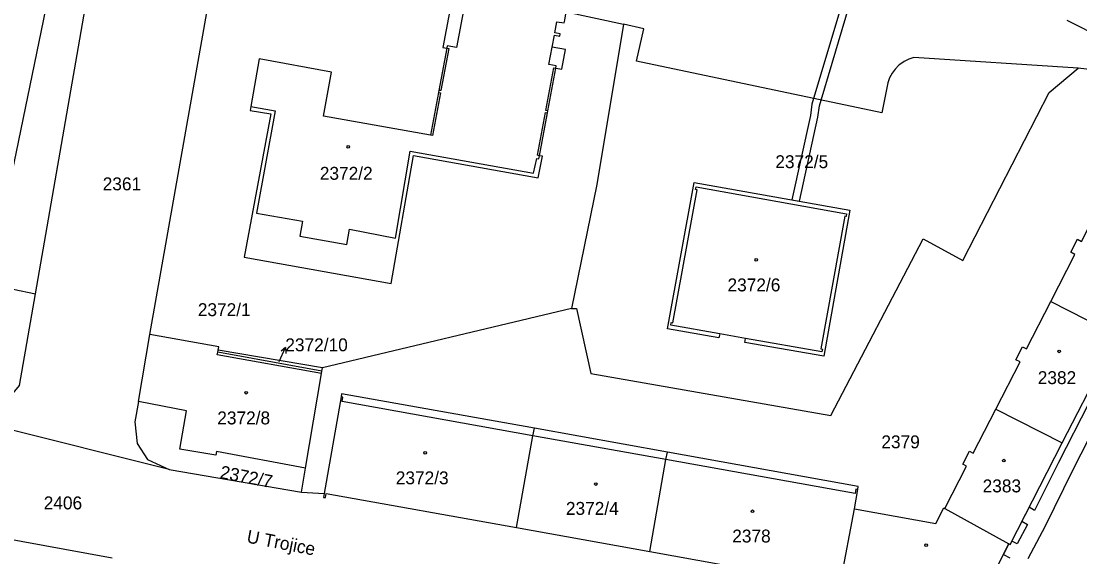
# Model space of a CAD drawing. Extents: x -756746 to -753363, y -1166406 to -1161727.
# Drawn here: x -755962.9 to -755823.6, y -1164740.9 to -1164670.3 of the extents above; entities that cross this region are included whole.
import ezdxf

# ---------------------------------------------------------------- set-up
doc = ezdxf.new("R2010")
doc.units = 0
for name, color, linetype in [('Hranice parcel', 7, 'Continuous'), ('Parcelní čísla', 7, 'Continuous'), ('Pop  PČ popisy', 7, 'Continuous'), ('Vnitřní kresba', 7, 'Continuous'), ('Věcná břemena k části', 7, 'Continuous'), ('Značky budov', 7, 'Continuous')]:
    doc.layers.add(name, color=color, linetype=linetype)

msp = doc.modelspace()

# ---------------------------------------------------------------- linework, layer by layer
at = {"layer": 'Hranice parcel'}
for p, q in [((-755945.95, -1164711.62), (-755937.73, -1164665.06)), ((-755825.34, -1164670.24), (-755811.54, -1164677.22)), ((-755823.84, -1164676.53), (-755845.46, -1164675.14)), ((-755827.42, -1164707.24), (-755818.69, -1164711.71)), ((-755890.5, -1164708.17), (-755923.26, -1164716)), ((-755947.46, -1164720.42), (-755945.95, -1164711.62)), ((-755825.94, -1164725.87), (-755818.69, -1164711.71)), ((-755923.26, -1164716), (-755936.98, -1164713.68)), ((-755923.33, -1164716.42), (-755923.26, -1164716)), ((-755834.67, -1164721.43), (-755825.94, -1164725.87)), ((-755943.42, -1164729.39), (-755969.5, -1164722.83)), ((-755877.85, -1164727.09), (-755895.37, -1164723.95)), ((-755943.42, -1164729.39), (-755926.03, -1164732.34)), ((-755926.03, -1164732.34), (-755925.5, -1164729.2)), ((-755926.03, -1164732.34), (-755923.02, -1164732.51)), ((-755855.19, -1164744.66), (-755853.26, -1164734.57)), ((-755841.39, -1164734.5), (-755832.95, -1164739.17)), ((-755897.71, -1164737.02), (-755880.19, -1164740.17)), ((-755950.9, -1164741.05), (-755966.59, -1164738.18)), ((-755837.91, -1164748.96), (-755832.95, -1164739.17))]:
    msp.add_line(p, q, dxfattribs=at)
for points in [[(-755974.92, -1164654.03), (-755984.54, -1164701.33), (-755960.99, -1164706.24)], [(-755972.08, -1164680.57), (-755969.64, -1164668.79), (-755970, -1164668.72), (-755969.38, -1164665.71), (-755969.02, -1164665.79), (-755967.11, -1164656.58), (-755957.57, -1164658.54), (-755965.05, -1164694.78), (-755968.13, -1164694.14), (-755968.5, -1164695.89), (-755974.99, -1164694.59), (-755974.6, -1164692.78), (-755972.7, -1164683.59), (-755973.04, -1164683.52), (-755972.42, -1164680.5), (-755972.08, -1164680.57)], [(-755960.99, -1164706.24), (-755952.95, -1164659.8), (-755953.13, -1164659.02), (-755953.71, -1164658.64)], [(-755906.24, -1164667.5), (-755907.41, -1164673.81), (-755906.89, -1164673.91), (-755907.93, -1164679.46), (-755907.99, -1164679.76), (-755909.03, -1164685.34), (-755923.11, -1164682.84), (-755922.05, -1164677.06), (-755931.6, -1164675.29), (-755932.67, -1164681.6), (-755932.75, -1164682.09), (-755930.06, -1164682.57), (-755933.57, -1164701.4), (-755914.22, -1164704.87), (-755911.29, -1164688.05), (-755894.89, -1164690.97), (-755894.3, -1164688.13), (-755894.72, -1164688.06), (-755893.67, -1164682.44), (-755893.61, -1164682.14), (-755892.57, -1164676.54), (-755891.77, -1164676.69), (-755891.29, -1164674.09), (-755893.03, -1164673.76), (-755892.74, -1164672.19), (-755892.04, -1164672.32), (-755891.98, -1164672.01), (-755892.68, -1164671.88), (-755892.41, -1164670.42), (-755891.45, -1164670.59), (-755891.38, -1164670.2)], [(-755891.38, -1164670.2), (-755891.2, -1164669.14), (-755883.65, -1164670.73)], [(-755883.65, -1164670.73), (-755887.14, -1164691.86), (-755890.5, -1164708.17)], [(-755848.89, -1164678.46), (-755849.68, -1164682.43), (-755881.96, -1164675.63), (-755880.96, -1164671.37), (-755883.65, -1164670.73)], [(-755845.46, -1164675.14), (-755846.12, -1164675.36), (-755846.73, -1164675.66), (-755847.3, -1164676.06), (-755847.42, -1164676.16), (-755847.91, -1164676.65), (-755848.33, -1164677.2), (-755848.65, -1164677.81), (-755848.89, -1164678.46)], [(-755890.5, -1164708.17), (-755889.83, -1164708.16), (-755887.93, -1164716.74), (-755856.38, -1164722.26), (-755844.25, -1164699.01), (-755839.01, -1164701.84), (-755827.67, -1164679.75), (-755823.84, -1164676.53)], [(-755813.36, -1164680.79), (-755820.9, -1164676.88), (-755823.84, -1164676.53)], [(-755871.09, -1164712.04), (-755877.87, -1164710.85), (-755874.34, -1164691.58), (-755853.86, -1164695.23), (-755857.3, -1164714.47), (-755867.69, -1164712.64), (-755867.59, -1164712.11), (-755871, -1164711.51), (-755871.09, -1164712.04)], [(-755827.42, -1164707.24), (-755824.26, -1164701.05), (-755824.81, -1164700.76), (-755823.94, -1164699.06), (-755823.39, -1164699.34), (-755820.04, -1164692.79), (-755819.48, -1164693.1)], [(-755969.5, -1164722.83), (-755966.6, -1164722.46), (-755963.11, -1164718.3), (-755960.99, -1164706.24)], [(-755834.67, -1164721.43), (-755831.49, -1164715.2), (-755832.03, -1164714.92), (-755831.16, -1164713.22), (-755830.62, -1164713.5), (-755827.42, -1164707.24)], [(-755936.98, -1164713.68), (-755936.89, -1164713.23), (-755945.95, -1164711.62)], [(-755923.33, -1164716.42), (-755937.03, -1164713.94), (-755936.98, -1164713.68)], [(-755925.5, -1164729.2), (-755923.39, -1164716.74), (-755923.33, -1164716.42)], [(-755895.37, -1164723.95), (-755920.73, -1164719.4), (-755920.8, -1164719.82), (-755923.02, -1164732.51)], [(-755947.46, -1164720.42), (-755947.92, -1164723.11), (-755947.63, -1164725.93), (-755946.25, -1164728.04), (-755943.42, -1164729.39)], [(-755925.5, -1164729.2), (-755937.2, -1164727.01), (-755937.27, -1164727.48), (-755942.03, -1164726.7), (-755941.12, -1164721.64), (-755947.46, -1164720.42)], [(-755841.39, -1164734.5), (-755838.53, -1164728.93), (-755839, -1164728.69), (-755838.12, -1164726.97), (-755837.65, -1164727.22), (-755834.67, -1164721.43)], [(-755897.71, -1164737.02), (-755895.6, -1164724.92), (-755895.37, -1164723.95)], [(-755832.95, -1164739.17), (-755832.81, -1164739.24), (-755825.94, -1164725.87)], [(-755880.19, -1164740.17), (-755878.08, -1164728.05), (-755877.85, -1164727.09)], [(-755853.26, -1164734.57), (-755852.84, -1164732), (-755852.77, -1164731.59), (-755877.85, -1164727.09)], [(-755923.02, -1164732.51), (-755923.12, -1164733.06), (-755922.86, -1164733.07), (-755922.77, -1164732.51), (-755897.71, -1164737.02)], [(-755853.26, -1164734.57), (-755842.57, -1164736.46), (-755841.52, -1164734.43), (-755841.39, -1164734.5)], [(-755880.19, -1164740.17), (-755855.43, -1164744.63), (-755855.53, -1164745.18), (-755855.29, -1164745.22), (-755855.19, -1164744.66)]]:
    msp.add_lwpolyline(points, dxfattribs=at)
at = {"layer": 'Pop  PČ popisy'}
for p, q in [((-755928.94, -1164715.17), (-755928.12, -1164713.33)), ((-755928.12, -1164713.33), (-755928.7, -1164713.81)), ((-755928.12, -1164713.33), (-755928.09, -1164714.08))]:
    msp.add_line(p, q, dxfattribs=at)
at = {"layer": 'Vnitřní kresba'}
for p, q in [((-755904.58, -1164668.25), (-755905.62, -1164673.83)), ((-755906.65, -1164673.95), (-755907.68, -1164679.5)), ((-755906.83, -1164673.6), (-755906.89, -1164673.91)), ((-755906.89, -1164673.91), (-755906.65, -1164673.95)), ((-755905.62, -1164673.83), (-755906.83, -1164673.6)), ((-755893.47, -1164676.06), (-755893.03, -1164673.76)), ((-755893.87, -1164682.1), (-755892.82, -1164676.49)), ((-755892.51, -1164676.24), (-755893.47, -1164676.06)), ((-755892.82, -1164676.49), (-755892.57, -1164676.54)), ((-755892.57, -1164676.54), (-755892.51, -1164676.24)), ((-755907.68, -1164679.5), (-755907.93, -1164679.46)), ((-755907.74, -1164679.8), (-755908.78, -1164685.39)), ((-755907.99, -1164679.76), (-755907.74, -1164679.8)), ((-755932.67, -1164681.6), (-755929.48, -1164682.17)), ((-755929.48, -1164682.17), (-755931.91, -1164695.62)), ((-755894.97, -1164688.01), (-755893.92, -1164682.39)), ((-755893.92, -1164682.39), (-755893.67, -1164682.44)), ((-755893.61, -1164682.14), (-755893.87, -1164682.1)), ((-755908.78, -1164685.39), (-755909.03, -1164685.34)), ((-755913.66, -1164698.92), (-755911.7, -1164687.47)), ((-755911.7, -1164687.47), (-755895.47, -1164690.36)), ((-755894.72, -1164688.06), (-755894.97, -1164688.01)), ((-755895.47, -1164690.36), (-755895.06, -1164688.44)), ((-755895.06, -1164688.44), (-755894.8, -1164688.49)), ((-755894.8, -1164688.49), (-755894.72, -1164688.06)), ((-755874.16, -1164692.52), (-755874.1, -1164692.16)), ((-755874.1, -1164692.16), (-755854.31, -1164695.71)), ((-755877.18, -1164710.06), (-755873.97, -1164692.55)), ((-755873.97, -1164692.55), (-755874.16, -1164692.52)), ((-755931.91, -1164695.62), (-755925.86, -1164696.66)), ((-755854.54, -1164696.02), (-755857.68, -1164713.49)), ((-755854.35, -1164696.06), (-755854.54, -1164696.02)), ((-755854.31, -1164695.71), (-755854.35, -1164696.06)), ((-755925.86, -1164696.66), (-755926.22, -1164698.66)), ((-755920.05, -1164699.75), (-755919.7, -1164697.75)), ((-755919.7, -1164697.75), (-755913.66, -1164698.92)), ((-755926.22, -1164698.66), (-755920.05, -1164699.75)), ((-755877.44, -1164710.38), (-755877.38, -1164710.03)), ((-755877.38, -1164710.03), (-755877.18, -1164710.06)), ((-755871, -1164711.51), (-755877.44, -1164710.38)), ((-755857.55, -1164713.88), (-755867.59, -1164712.11)), ((-755937.09, -1164714.26), (-755937.03, -1164713.94)), ((-755923.39, -1164716.74), (-755937.09, -1164714.26)), ((-755857.68, -1164713.49), (-755857.48, -1164713.53)), ((-755857.48, -1164713.53), (-755857.55, -1164713.88)), ((-755920.57, -1164719.87), (-755920.8, -1164719.82)), ((-755920.66, -1164720.43), (-755920.57, -1164719.87)), ((-755895.6, -1164724.92), (-755920.66, -1164720.43)), ((-755878.08, -1164728.05), (-755895.6, -1164724.92)), ((-755853.18, -1164732.51), (-755878.08, -1164728.05)), ((-755853.07, -1164731.96), (-755853.18, -1164732.51)), ((-755852.84, -1164732), (-755853.07, -1164731.96))]:
    msp.add_line(p, q, dxfattribs=at)
at = {"layer": 'Věcná břemena k části'}
for points in [[(-755854.4, -1164666.32), (-755858.64, -1164680.54), (-755858.86, -1164681.29), (-755859.07, -1164682.79), (-755861.5, -1164693.87), (-755860.51, -1164694.05), (-755858.09, -1164682.97), (-755857.88, -1164681.51), (-755857.65, -1164680.75), (-755853.42, -1164666.54)], [(-755822.46, -1164720.64), (-755826.45, -1164728.46), (-755829.58, -1164734.78), (-755830.29, -1164734.34), (-755831.24, -1164736.18), (-755830.52, -1164736.62), (-755831.87, -1164739.17), (-755832.58, -1164738.8), (-755832.81, -1164739.24), (-755832.95, -1164739.17), (-755833.66, -1164740.56), (-755832.83, -1164740.99)], [(-755830.43, -1164741.07), (-755828.16, -1164736.77), (-755824.53, -1164729.44), (-755820.1, -1164720.76)]]:
    msp.add_lwpolyline(points, dxfattribs=at)
at = {"layer": 'Značky budov'}
for centre in [(-755919.85, -1164686.89), (-755866.18, -1164701.77), (-755826.35, -1164713.82), (-755933.3, -1164719.26), (-755909.75, -1164727.17), (-755833.63, -1164728.2), (-755887.28, -1164731.28), (-755866.67, -1164734.87), (-755843.84, -1164739.34)]:
    msp.add_circle(centre, 0.175, dxfattribs=at)

# ---------------------------------------------------------------- texts
at = {"layer": 'Parcelní čísla'}
for s, p in [('2372/5', (-755863.68, -1164689.7)), ('2372/2', (-755923.6, -1164691.23)), ('2361', (-755952.16, -1164692.62)), ('2372/6', (-755869.97, -1164705.92)), ('2372/1', (-755939.65, -1164709.18)), ('2372/10', (-755928.14, -1164713.81)), ('2382', (-755829.16, -1164718.13)), ('2372/8', (-755937.09, -1164723.43)), ('2379', (-755849.73, -1164726.58)), ('2372/3', (-755913.61, -1164731.32)), ('2383', (-755836.41, -1164732.38)), ('2406', (-755959.92, -1164734.62)), ('2372/4', (-755891.23, -1164735.34)), ('2378', (-755869.35, -1164738.98))]:
    msp.add_text(s, height=1.7, dxfattribs=at).set_placement(p)
msp.add_text('2372/7', height=1.7, rotation=349, dxfattribs=at).set_placement((-755936.83, -1164730.5))
at = {"layer": 'Pop  PČ popisy'}
msp.add_text('U Trojice', height=1.7, rotation=349, dxfattribs=at).set_placement((-755933.31, -1164738.97))

doc.saveas('drawing.dxf')
